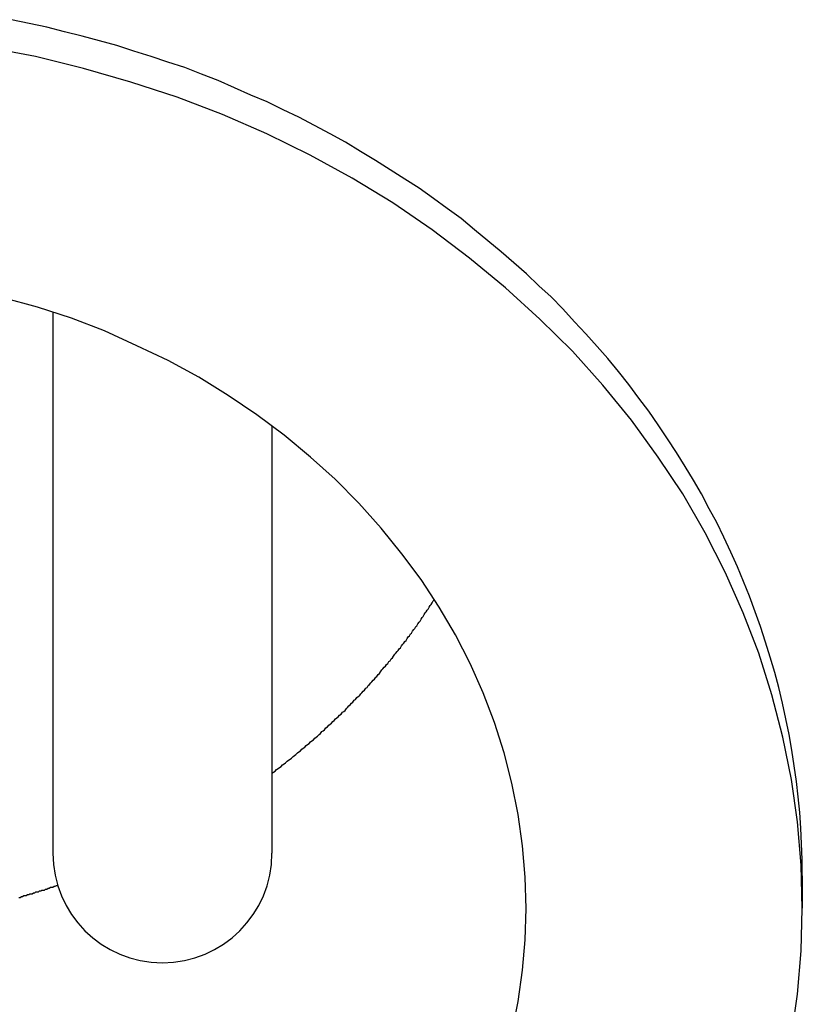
# Model space of a CAD drawing. Extents: x 1107 to 4046, y 937 to 3355.
# Tile 410 of 656: x 2148.98 to 2157.48, y 2693.29 to 2703.98. Entities that reach past the tile are written whole.
import ezdxf

# ---------------------------------------------------------------- set-up
doc = ezdxf.new("R2010")
doc.units = 0
doc.layers.add('KF_VIDA_L___C_REAR', color=7, linetype='CONTINUOUS')

# ---------------------------------------------------------------- blocks, each defined once
blk = doc.blocks.new('KF_VIDA_L___C_REAR')
at = {"layer": 'KF_VIDA_L___C_REAR'}
for p, q in [((-37.64, 1011.594771), (-37.64, 1005.719431)), ((-35.26, 1010.359581), (-35.26, 1005.719431)), ((-29.5, 1005.474431), (-29.5, 1005.124431))]:
    blk.add_line(p, q, dxfattribs=at)
for points in [[(-29.5, 1005.47, 0), (-29.5018, 1005.65, 0), (-29.5071, 1005.82, 0), (-29.516, 1005.99, 0), (-29.5285, 1006.16, 0), (-29.5445, 1006.33, 0), (-29.5641, 1006.5, 0), (-29.5872, 1006.67, 0), (-29.6138, 1006.84, 0), (-29.644, 1007.01, 0), (-29.6777, 1007.18, 0), (-29.7148, 1007.35, 0), (-29.7555, 1007.52, 0), (-29.7997, 1007.68, 0), (-29.8473, 1007.85, 0), (-29.8984, 1008.01, 0), (-29.9529, 1008.18, 0), (-30.0108, 1008.34, 0), (-30.0722, 1008.51, 0), (-30.1369, 1008.67, 0), (-30.2049, 1008.83, 0), (-30.2763, 1008.99, 0), (-30.351, 1009.15, 0), (-30.429, 1009.31, 0), (-30.5102, 1009.46, 0), (-30.5947, 1009.62, 0), (-30.6824, 1009.77, 0), (-30.7733, 1009.92, 0), (-30.8673, 1010.07, 0), (-30.9645, 1010.22, 0), (-31.0647, 1010.37, 0), (-31.168, 1010.52, 0), (-31.2743, 1010.66, 0), (-31.3836, 1010.81, 0), (-31.4959, 1010.95, 0), (-31.611, 1011.09, 0), (-31.7291, 1011.22, 0), (-31.85, 1011.36, 0), (-31.9737, 1011.49, 0), (-32.1001, 1011.63, 0), (-32.2293, 1011.76, 0), (-32.3611, 1011.88, 0), (-32.4956, 1012.01, 0), (-32.6327, 1012.13, 0), (-32.7723, 1012.25, 0), (-32.9145, 1012.37, 0), (-33.0591, 1012.49, 0), (-33.2061, 1012.61, 0), (-33.3554, 1012.72, 0), (-33.5071, 1012.83, 0), (-33.661, 1012.94, 0), (-33.8172, 1013.04, 0), (-33.9755, 1013.14, 0), (-34.1359, 1013.24, 0), (-34.2984, 1013.34, 0), (-34.4629, 1013.44, 0), (-34.6294, 1013.53, 0), (-34.7978, 1013.62, 0), (-34.968, 1013.71, 0), (-35.14, 1013.79, 0), (-35.3137, 1013.88, 0), (-35.4891, 1013.95, 0), (-35.6661, 1014.03, 0), (-35.8448, 1014.11, 0), (-36.0249, 1014.18, 0), (-36.2064, 1014.25, 0), (-36.3894, 1014.31, 0), (-36.5737, 1014.37, 0), (-36.7592, 1014.43, 0), (-36.946, 1014.49, 0), (-37.1339, 1014.54, 0), (-37.3229, 1014.59, 0), (-37.5129, 1014.64, 0), (-37.7039, 1014.69, 0), (-37.8958, 1014.73, 0), (-38.0886, 1014.77, 0)], [(-29.5, 1005.12, 0), (-29.5132, 1005.59, 0), (-29.553, 1006.06, 0), (-29.6191, 1006.52, 0), (-29.7114, 1006.98, 0), (-29.8297, 1007.44, 0), (-29.9737, 1007.89, 0), (-30.143, 1008.33, 0), (-30.3373, 1008.77, 0), (-30.5561, 1009.2, 0), (-30.7989, 1009.62, 0), (-31.065, 1010.02, 0), (-31.3538, 1010.42, 0), (-31.6647, 1010.8, 0), (-31.9969, 1011.17, 0), (-32.3495, 1011.52, 0), (-32.7218, 1011.86, 0), (-33.1129, 1012.18, 0), (-33.5217, 1012.49, 0), (-33.9473, 1012.78, 0), (-34.3887, 1013.05, 0), (-34.8449, 1013.3, 0), (-35.3146, 1013.53, 0), (-35.7969, 1013.74, 0), (-36.2905, 1013.93, 0), (-36.7942, 1014.09, 0), (-37.3069, 1014.24, 0), (-37.8272, 1014.37, 0), (-38.354, 1014.47, 0)], [(-29.6191, 1003.73, 0), (-29.553, 1004.19, 0), (-29.5132, 1004.66, 0), (-29.5, 1005.12, 0)], [(-32.5, 1005.12, 0), (-32.5096, 1005.46, 0), (-32.5385, 1005.8, 0), (-32.5866, 1006.14, 0), (-32.6537, 1006.48, 0), (-32.7397, 1006.81, 0), (-32.8445, 1007.14, 0), (-32.9676, 1007.46, 0), (-33.109, 1007.78, 0), (-33.2681, 1008.09, 0), (-33.4446, 1008.39, 0), (-33.6382, 1008.69, 0), (-33.8482, 1008.97, 0), (-34.0743, 1009.25, 0), (-34.3159, 1009.52, 0), (-34.5724, 1009.78, 0), (-34.8431, 1010.02, 0), (-35.1275, 1010.26, 0), (-35.4249, 1010.48, 0), (-35.7344, 1010.69, 0), (-36.0554, 1010.89, 0), (-36.3872, 1011.07, 0), (-36.7288, 1011.23, 0), (-37.0796, 1011.39, 0), (-37.4385, 1011.53, 0), (-37.8049, 1011.65, 0), (-38.1777, 1011.75, 0)], [(-32.6537, 1003.77, 0), (-32.5866, 1004.11, 0), (-32.5385, 1004.45, 0), (-32.5096, 1004.78, 0), (-32.5, 1005.12, 0)], [(-35.26, 1006.59, 0), (-35.2434, 1006.6, 0), (-35.2268, 1006.61, 0), (-35.2103, 1006.63, 0), (-35.1938, 1006.64, 0), (-35.1774, 1006.65, 0), (-35.161, 1006.66, 0), (-35.1446, 1006.68, 0), (-35.1283, 1006.69, 0), (-35.112, 1006.7, 0), (-35.0958, 1006.72, 0), (-35.0796, 1006.73, 0), (-35.0634, 1006.74, 0), (-35.0473, 1006.75, 0), (-35.0313, 1006.77, 0), (-35.0152, 1006.78, 0), (-34.9992, 1006.79, 0), (-34.9833, 1006.81, 0), (-34.9674, 1006.82, 0), (-34.9515, 1006.83, 0), (-34.9357, 1006.85, 0), (-34.9199, 1006.86, 0), (-34.9042, 1006.87, 0), (-34.8885, 1006.89, 0), (-34.8728, 1006.9, 0), (-34.8572, 1006.91, 0), (-34.8416, 1006.93, 0), (-34.8261, 1006.94, 0), (-34.8106, 1006.95, 0), (-34.7952, 1006.97, 0), (-34.7798, 1006.98, 0), (-34.7644, 1006.99, 0), (-34.7491, 1007.01, 0), (-34.7338, 1007.02, 0), (-34.7186, 1007.04, 0), (-34.7034, 1007.05, 0), (-34.6883, 1007.06, 0), (-34.6732, 1007.08, 0), (-34.6581, 1007.09, 0), (-34.6431, 1007.11, 0), (-34.6282, 1007.12, 0), (-34.6133, 1007.13, 0), (-34.5984, 1007.15, 0), (-34.5836, 1007.16, 0), (-34.5688, 1007.18, 0), (-34.554, 1007.19, 0), (-34.5393, 1007.2, 0), (-34.5247, 1007.22, 0), (-34.5101, 1007.23, 0), (-34.4955, 1007.25, 0), (-34.481, 1007.26, 0), (-34.4666, 1007.27, 0), (-34.4521, 1007.29, 0), (-34.4378, 1007.3, 0), (-34.4234, 1007.32, 0), (-34.4092, 1007.33, 0), (-34.3949, 1007.35, 0), (-34.3807, 1007.36, 0), (-34.3666, 1007.38, 0), (-34.3525, 1007.39, 0), (-34.3384, 1007.41, 0), (-34.3244, 1007.42, 0), (-34.3105, 1007.43, 0), (-34.2965, 1007.45, 0), (-34.2827, 1007.46, 0), (-34.2689, 1007.48, 0), (-34.2551, 1007.49, 0), (-34.2414, 1007.51, 0), (-34.2277, 1007.52, 0), (-34.2141, 1007.54, 0), (-34.2005, 1007.55, 0), (-34.1869, 1007.57, 0), (-34.1735, 1007.58, 0), (-34.16, 1007.6, 0), (-34.1466, 1007.61, 0), (-34.1333, 1007.63, 0), (-34.12, 1007.64, 0), (-34.1067, 1007.66, 0), (-34.0936, 1007.67, 0), (-34.0804, 1007.69, 0), (-34.0673, 1007.71, 0), (-34.0542, 1007.72, 0), (-34.0412, 1007.74, 0), (-34.0283, 1007.75, 0), (-34.0154, 1007.77, 0), (-34.0025, 1007.78, 0), (-33.9897, 1007.8, 0), (-33.977, 1007.81, 0), (-33.9643, 1007.83, 0), (-33.9516, 1007.84, 0), (-33.939, 1007.86, 0), (-33.9264, 1007.88, 0), (-33.9139, 1007.89, 0), (-33.9014, 1007.91, 0), (-33.889, 1007.92, 0), (-33.8767, 1007.94, 0), (-33.8644, 1007.95, 0), (-33.8521, 1007.97, 0), (-33.8399, 1007.99, 0), (-33.8277, 1008, 0), (-33.8156, 1008.02, 0), (-33.8036, 1008.03, 0), (-33.7916, 1008.05, 0), (-33.7796, 1008.07, 0), (-33.7677, 1008.08, 0), (-33.7558, 1008.1, 0), (-33.744, 1008.11, 0), (-33.7323, 1008.13, 0), (-33.7206, 1008.15, 0), (-33.7089, 1008.16, 0), (-33.6973, 1008.18, 0), (-33.6858, 1008.19, 0), (-33.6743, 1008.21, 0), (-33.6628, 1008.23, 0), (-33.6514, 1008.24, 0), (-33.6401, 1008.26, 0), (-33.6288, 1008.28, 0), (-33.6176, 1008.29, 0), (-33.6064, 1008.31, 0), (-33.5952, 1008.33, 0), (-33.5842, 1008.34, 0), (-33.5731, 1008.36, 0), (-33.5621, 1008.37, 0), (-33.5512, 1008.39, 0), (-33.5403, 1008.41, 0), (-33.5295, 1008.42, 0), (-33.5188, 1008.44, 0), (-33.508, 1008.46, 0), (-33.4974, 1008.47, 0)], [(-38.0082, 1005.24, 0), (-37.9949, 1005.24, 0), (-37.9817, 1005.25, 0), (-37.9685, 1005.25, 0), (-37.9552, 1005.26, 0), (-37.942, 1005.26, 0), (-37.9288, 1005.26, 0), (-37.9156, 1005.27, 0), (-37.9024, 1005.27, 0), (-37.8892, 1005.28, 0), (-37.876, 1005.28, 0), (-37.8628, 1005.28, 0), (-37.8496, 1005.29, 0), (-37.8365, 1005.29, 0), (-37.8233, 1005.3, 0), (-37.8102, 1005.3, 0), (-37.797, 1005.3, 0), (-37.7839, 1005.31, 0), (-37.7708, 1005.31, 0), (-37.7577, 1005.32, 0), (-37.7446, 1005.32, 0), (-37.7315, 1005.32, 0), (-37.7184, 1005.33, 0), (-37.7053, 1005.33, 0), (-37.6923, 1005.34, 0), (-37.6792, 1005.34, 0), (-37.6661, 1005.35, 0), (-37.6531, 1005.35, 0), (-37.6401, 1005.35, 0), (-37.627, 1005.36, 0), (-37.614, 1005.36, 0), (-37.601, 1005.37, 0), (-37.588, 1005.37, 0)]]:
    blk.add_polyline3d(points, dxfattribs=at)
blk.add_arc((-36.45, 1005.719431), 1.19, 180, 0, dxfattribs=at)

msp = doc.modelspace()

# ---------------------------------------------------------------- block references
at = {"layer": 'KF_VIDA_L___C_REAR'}
msp.add_blockref('KF_VIDA_L___C_REAR', (2186.979, 1689.213), dxfattribs=at)

doc.saveas('drawing.dxf')
